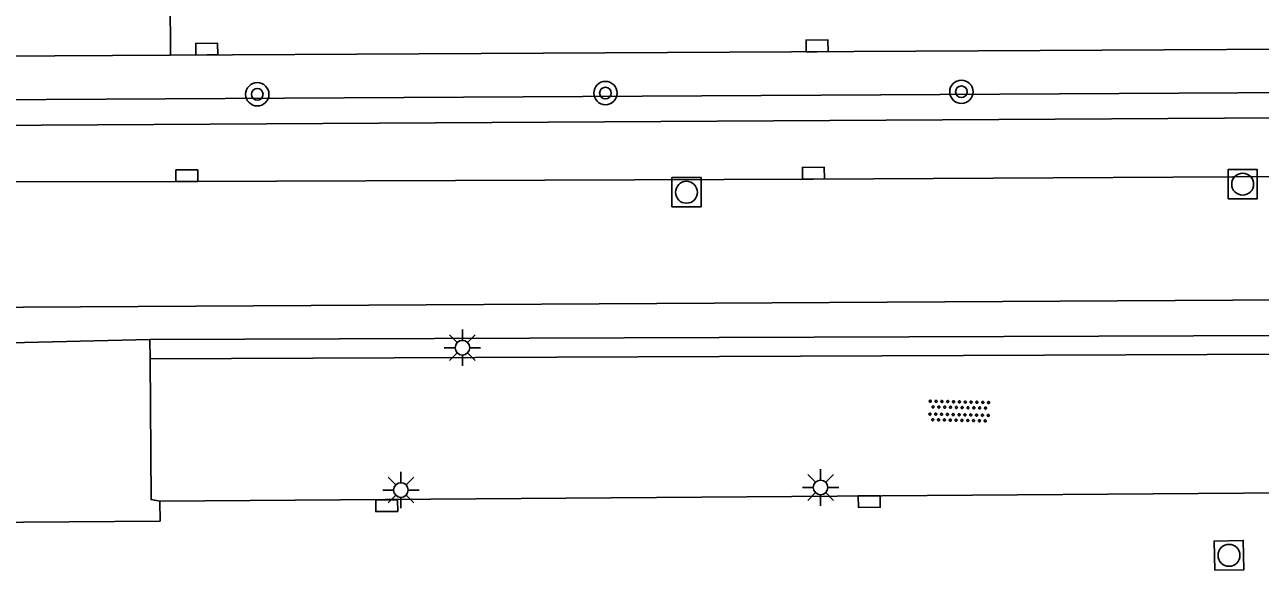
# Model space of a CAD drawing. Extents: x 132994 to 136000, y 393499 to 395512.
# Drawn here: x 133197.84 to 133240.19, y 395026.63 to 395045.32 of the extents above; entities that cross this region are included whole.
import ezdxf

# ---------------------------------------------------------------- set-up
doc = ezdxf.new("R2010")
doc.units = 0
for name, color, linetype in [('gg-knt-verharding', 7, 'Continuous'), ('gg-knt-verharding nz', 7, 'Continuous'), ('gt-grn-groengrens', 7, 'Continuous'), ('gt-grn-weggrens', 7, 'Continuous'), ('gt-symb-boom', 7, 'Continuous'), ('gt-symb-kolk', 7, 'Continuous'), ('gt-symb-lichtmast', 7, 'Continuous'), ('gt-symb-overige verharding', 7, 'Continuous'), ('gt-symb-rioolschacht', 7, 'Continuous')]:
    doc.layers.add(name, color=color, linetype=linetype)

# ---------------------------------------------------------------- blocks, each defined once
blk = doc.blocks.new('gt0-RS')
at = {"layer": 'gt-symb-rioolschacht'}
blk.add_lwpolyline([(-0.5, -0.5), (0.5, -0.5), (0.5, 0.5), (-0.5, 0.5)], close=True, dxfattribs=at)
blk.add_circle((0, 0), 0.375, dxfattribs=at)
blk = doc.blocks.new('gt0-KOLK')
at = {"layer": 'gt-symb-kolk'}
blk.add_lwpolyline([(0, 0), (0.375, 0), (0.375, 0.4), (-0.375, 0.4), (-0.375, 0), (0, 0)], dxfattribs=at)
blk = doc.blocks.new('gt0-LMAST')
at = {"layer": 'gt-symb-lichtmast'}
for p, q in [((-0.182, 0.173), (-0.447, 0.438)), ((-0.005, 0.246), (-0.005, 0.621)), ((0.172, 0.173), (0.437, 0.438)), ((-0.255, -0.004), (-0.63, -0.004)), ((-0.182, -0.181), (-0.447, -0.446)), ((-0.005, -0.254), (-0.005, -0.629)), ((0.437, -0.446), (0.172, -0.181)), ((0.245, -0.004), (0.62, -0.004))]:
    blk.add_line(p, q, dxfattribs=at)
blk.add_circle((-0.005, -0.004), 0.25, dxfattribs=at)
blk = doc.blocks.new('gt0-OVH')
at = {"layer": 'gt-symb-overige verharding'}
for points in [[(-0.972, 0.298), (-0.967, 0.308), (-0.965, 0.319), (-0.966, 0.33), (-0.971, 0.34), (-0.978, 0.348), (-0.988, 0.353), (-0.999, 0.355), (-1.01, 0.354), (-1.02, 0.349), (-1.028, 0.342), (-1.033, 0.332), (-1.035, 0.321), (-1.034, 0.31), (-1.029, 0.3), (-1.022, 0.292), (-1.012, 0.287), (-1.001, 0.285), (-0.99, 0.286), (-0.98, 0.291)], [(-0.872, 0.106), (-0.867, 0.116), (-0.865, 0.126), (-0.866, 0.137), (-0.871, 0.147), (-0.878, 0.156), (-0.888, 0.161), (-0.899, 0.163), (-0.91, 0.162), (-0.92, 0.157), (-0.928, 0.15), (-0.933, 0.14), (-0.935, 0.129), (-0.934, 0.118), (-0.929, 0.108), (-0.922, 0.1), (-0.912, 0.095), (-0.901, 0.092), (-0.89, 0.094), (-0.88, 0.098)], [(-0.772, 0.298), (-0.767, 0.308), (-0.765, 0.319), (-0.766, 0.33), (-0.771, 0.34), (-0.778, 0.348), (-0.788, 0.353), (-0.799, 0.355), (-0.81, 0.354), (-0.82, 0.349), (-0.828, 0.342), (-0.833, 0.332), (-0.835, 0.321), (-0.834, 0.31), (-0.829, 0.3), (-0.822, 0.292), (-0.812, 0.287), (-0.801, 0.285), (-0.79, 0.286), (-0.78, 0.291)], [(-0.672, 0.106), (-0.667, 0.116), (-0.665, 0.126), (-0.666, 0.137), (-0.671, 0.147), (-0.678, 0.156), (-0.688, 0.161), (-0.699, 0.163), (-0.71, 0.162), (-0.72, 0.157), (-0.728, 0.15), (-0.733, 0.14), (-0.735, 0.129), (-0.734, 0.118), (-0.729, 0.108), (-0.722, 0.1), (-0.712, 0.095), (-0.701, 0.092), (-0.69, 0.094), (-0.68, 0.098)], [(-0.572, 0.298), (-0.567, 0.308), (-0.565, 0.319), (-0.566, 0.33), (-0.571, 0.34), (-0.578, 0.348), (-0.588, 0.353), (-0.599, 0.355), (-0.61, 0.354), (-0.62, 0.349), (-0.628, 0.342), (-0.633, 0.332), (-0.635, 0.321), (-0.634, 0.31), (-0.629, 0.3), (-0.622, 0.292), (-0.612, 0.287), (-0.601, 0.285), (-0.59, 0.286), (-0.58, 0.291)], [(-0.472, 0.106), (-0.467, 0.116), (-0.465, 0.126), (-0.466, 0.137), (-0.471, 0.147), (-0.478, 0.156), (-0.488, 0.161), (-0.499, 0.163), (-0.51, 0.162), (-0.52, 0.157), (-0.528, 0.15), (-0.533, 0.14), (-0.535, 0.129), (-0.534, 0.118), (-0.529, 0.108), (-0.522, 0.1), (-0.512, 0.095), (-0.501, 0.092), (-0.49, 0.094), (-0.48, 0.098)], [(-0.372, 0.298), (-0.367, 0.308), (-0.365, 0.319), (-0.366, 0.33), (-0.371, 0.34), (-0.378, 0.348), (-0.388, 0.353), (-0.399, 0.355), (-0.41, 0.354), (-0.42, 0.349), (-0.428, 0.342), (-0.433, 0.332), (-0.435, 0.321), (-0.434, 0.31), (-0.429, 0.3), (-0.422, 0.292), (-0.412, 0.287), (-0.401, 0.285), (-0.39, 0.286), (-0.38, 0.291)], [(-0.272, 0.106), (-0.267, 0.116), (-0.265, 0.126), (-0.266, 0.137), (-0.271, 0.147), (-0.278, 0.156), (-0.288, 0.161), (-0.299, 0.163), (-0.31, 0.162), (-0.32, 0.157), (-0.328, 0.15), (-0.333, 0.14), (-0.335, 0.129), (-0.334, 0.118), (-0.329, 0.108), (-0.322, 0.1), (-0.312, 0.095), (-0.301, 0.092), (-0.29, 0.094), (-0.28, 0.098)], [(-0.172, 0.298), (-0.167, 0.308), (-0.165, 0.319), (-0.166, 0.33), (-0.171, 0.34), (-0.178, 0.348), (-0.188, 0.353), (-0.199, 0.355), (-0.21, 0.354), (-0.22, 0.349), (-0.228, 0.342), (-0.233, 0.332), (-0.235, 0.321), (-0.234, 0.31), (-0.229, 0.3), (-0.222, 0.292), (-0.212, 0.287), (-0.201, 0.285), (-0.19, 0.286), (-0.18, 0.291)], [(-0.072, 0.106), (-0.067, 0.116), (-0.065, 0.126), (-0.066, 0.137), (-0.071, 0.147), (-0.078, 0.156), (-0.088, 0.161), (-0.099, 0.163), (-0.11, 0.162), (-0.12, 0.157), (-0.128, 0.15), (-0.133, 0.14), (-0.135, 0.129), (-0.134, 0.118), (-0.129, 0.108), (-0.122, 0.1), (-0.112, 0.095), (-0.101, 0.092), (-0.09, 0.094), (-0.08, 0.098)], [(0.028, 0.298), (0.033, 0.308), (0.035, 0.319), (0.034, 0.33), (0.029, 0.34), (0.022, 0.348), (0.012, 0.353), (0.001, 0.355), (-0.01, 0.354), (-0.02, 0.349), (-0.028, 0.342), (-0.033, 0.332), (-0.035, 0.321), (-0.034, 0.31), (-0.029, 0.3), (-0.022, 0.292), (-0.012, 0.287), (-0.001, 0.285), (0.01, 0.286), (0.02, 0.291)], [(0.128, 0.106), (0.133, 0.116), (0.135, 0.126), (0.134, 0.137), (0.129, 0.147), (0.122, 0.156), (0.112, 0.161), (0.101, 0.163), (0.09, 0.162), (0.08, 0.157), (0.072, 0.15), (0.067, 0.14), (0.065, 0.129), (0.066, 0.118), (0.071, 0.108), (0.078, 0.1), (0.088, 0.095), (0.099, 0.092), (0.11, 0.094), (0.12, 0.098)], [(0.228, 0.298), (0.233, 0.308), (0.235, 0.319), (0.234, 0.33), (0.229, 0.34), (0.222, 0.348), (0.212, 0.353), (0.201, 0.355), (0.19, 0.354), (0.18, 0.349), (0.172, 0.342), (0.167, 0.332), (0.165, 0.321), (0.166, 0.31), (0.171, 0.3), (0.178, 0.292), (0.188, 0.287), (0.199, 0.285), (0.21, 0.286), (0.22, 0.291)], [(0.328, 0.106), (0.333, 0.116), (0.335, 0.126), (0.334, 0.137), (0.329, 0.147), (0.322, 0.156), (0.312, 0.161), (0.301, 0.163), (0.29, 0.162), (0.28, 0.157), (0.272, 0.15), (0.267, 0.14), (0.265, 0.129), (0.266, 0.118), (0.271, 0.108), (0.278, 0.1), (0.288, 0.095), (0.299, 0.092), (0.31, 0.094), (0.32, 0.098)], [(0.428, 0.298), (0.433, 0.308), (0.435, 0.319), (0.434, 0.33), (0.429, 0.34), (0.422, 0.348), (0.412, 0.353), (0.401, 0.355), (0.39, 0.354), (0.38, 0.349), (0.372, 0.342), (0.367, 0.332), (0.365, 0.321), (0.366, 0.31), (0.371, 0.3), (0.378, 0.292), (0.388, 0.287), (0.399, 0.285), (0.41, 0.286), (0.42, 0.291)], [(0.528, 0.106), (0.533, 0.116), (0.535, 0.126), (0.534, 0.137), (0.529, 0.147), (0.522, 0.156), (0.512, 0.161), (0.501, 0.163), (0.49, 0.162), (0.48, 0.157), (0.472, 0.15), (0.467, 0.14), (0.465, 0.129), (0.466, 0.118), (0.471, 0.108), (0.478, 0.1), (0.488, 0.095), (0.499, 0.092), (0.51, 0.094), (0.52, 0.098)], [(0.628, 0.298), (0.633, 0.308), (0.635, 0.319), (0.634, 0.33), (0.629, 0.34), (0.622, 0.348), (0.612, 0.353), (0.601, 0.355), (0.59, 0.354), (0.58, 0.349), (0.572, 0.342), (0.567, 0.332), (0.565, 0.321), (0.566, 0.31), (0.571, 0.3), (0.578, 0.292), (0.588, 0.287), (0.599, 0.285), (0.61, 0.286), (0.62, 0.291)], [(0.728, 0.106), (0.733, 0.116), (0.735, 0.126), (0.734, 0.137), (0.729, 0.147), (0.722, 0.156), (0.712, 0.161), (0.701, 0.163), (0.69, 0.162), (0.68, 0.157), (0.672, 0.15), (0.667, 0.14), (0.665, 0.129), (0.666, 0.118), (0.671, 0.108), (0.678, 0.1), (0.688, 0.095), (0.699, 0.092), (0.71, 0.094), (0.72, 0.098)], [(0.828, 0.298), (0.833, 0.308), (0.835, 0.319), (0.834, 0.33), (0.829, 0.34), (0.822, 0.348), (0.812, 0.353), (0.801, 0.355), (0.79, 0.354), (0.78, 0.349), (0.772, 0.342), (0.767, 0.332), (0.765, 0.321), (0.766, 0.31), (0.771, 0.3), (0.778, 0.292), (0.788, 0.287), (0.799, 0.285), (0.81, 0.286), (0.82, 0.291)], [(0.928, 0.106), (0.933, 0.116), (0.935, 0.126), (0.934, 0.137), (0.929, 0.147), (0.922, 0.156), (0.912, 0.161), (0.901, 0.163), (0.89, 0.162), (0.88, 0.157), (0.872, 0.15), (0.867, 0.14), (0.865, 0.129), (0.866, 0.118), (0.871, 0.108), (0.878, 0.1), (0.888, 0.095), (0.899, 0.092), (0.91, 0.094), (0.92, 0.098)], [(1.028, 0.298), (1.033, 0.308), (1.035, 0.319), (1.034, 0.33), (1.029, 0.34), (1.022, 0.348), (1.012, 0.353), (1.001, 0.355), (0.99, 0.354), (0.98, 0.349), (0.972, 0.342), (0.967, 0.332), (0.965, 0.321), (0.966, 0.31), (0.971, 0.3), (0.978, 0.292), (0.988, 0.287), (0.999, 0.285), (1.01, 0.286), (1.02, 0.291)], [(-0.972, -0.142), (-0.967, -0.132), (-0.965, -0.121), (-0.966, -0.11), (-0.971, -0.1), (-0.978, -0.092), (-0.988, -0.087), (-0.999, -0.085), (-1.01, -0.086), (-1.02, -0.091), (-1.028, -0.098), (-1.033, -0.108), (-1.035, -0.119), (-1.034, -0.13), (-1.029, -0.14), (-1.022, -0.148), (-1.012, -0.153), (-1.001, -0.155), (-0.99, -0.154), (-0.98, -0.149)], [(-0.872, -0.334), (-0.867, -0.324), (-0.865, -0.314), (-0.866, -0.303), (-0.871, -0.293), (-0.878, -0.284), (-0.888, -0.279), (-0.899, -0.277), (-0.91, -0.278), (-0.92, -0.283), (-0.928, -0.29), (-0.933, -0.3), (-0.935, -0.311), (-0.934, -0.322), (-0.929, -0.332), (-0.922, -0.34), (-0.912, -0.345), (-0.901, -0.348), (-0.89, -0.346), (-0.88, -0.342)], [(-0.772, -0.142), (-0.767, -0.132), (-0.765, -0.121), (-0.766, -0.11), (-0.771, -0.1), (-0.778, -0.092), (-0.788, -0.087), (-0.799, -0.085), (-0.81, -0.086), (-0.82, -0.091), (-0.828, -0.098), (-0.833, -0.108), (-0.835, -0.119), (-0.834, -0.13), (-0.829, -0.14), (-0.822, -0.148), (-0.812, -0.153), (-0.801, -0.155), (-0.79, -0.154), (-0.78, -0.149)], [(-0.672, -0.334), (-0.667, -0.324), (-0.665, -0.314), (-0.666, -0.303), (-0.671, -0.293), (-0.678, -0.284), (-0.688, -0.279), (-0.699, -0.277), (-0.71, -0.278), (-0.72, -0.283), (-0.728, -0.29), (-0.733, -0.3), (-0.735, -0.311), (-0.734, -0.322), (-0.729, -0.332), (-0.722, -0.34), (-0.712, -0.345), (-0.701, -0.348), (-0.69, -0.346), (-0.68, -0.342)], [(-0.572, -0.142), (-0.567, -0.132), (-0.565, -0.121), (-0.566, -0.11), (-0.571, -0.1), (-0.578, -0.092), (-0.588, -0.087), (-0.599, -0.085), (-0.61, -0.086), (-0.62, -0.091), (-0.628, -0.098), (-0.633, -0.108), (-0.635, -0.119), (-0.634, -0.13), (-0.629, -0.14), (-0.622, -0.148), (-0.612, -0.153), (-0.601, -0.155), (-0.59, -0.154), (-0.58, -0.149)], [(-0.472, -0.334), (-0.467, -0.324), (-0.465, -0.314), (-0.466, -0.303), (-0.471, -0.293), (-0.478, -0.284), (-0.488, -0.279), (-0.499, -0.277), (-0.51, -0.278), (-0.52, -0.283), (-0.528, -0.29), (-0.533, -0.3), (-0.535, -0.311), (-0.534, -0.322), (-0.529, -0.332), (-0.522, -0.34), (-0.512, -0.345), (-0.501, -0.348), (-0.49, -0.346), (-0.48, -0.342)], [(-0.372, -0.142), (-0.367, -0.132), (-0.365, -0.121), (-0.366, -0.11), (-0.371, -0.1), (-0.378, -0.092), (-0.388, -0.087), (-0.399, -0.085), (-0.41, -0.086), (-0.42, -0.091), (-0.428, -0.098), (-0.433, -0.108), (-0.435, -0.119), (-0.434, -0.13), (-0.429, -0.14), (-0.422, -0.148), (-0.412, -0.153), (-0.401, -0.155), (-0.39, -0.154), (-0.38, -0.149)], [(-0.272, -0.334), (-0.267, -0.324), (-0.265, -0.314), (-0.266, -0.303), (-0.271, -0.293), (-0.278, -0.284), (-0.288, -0.279), (-0.299, -0.277), (-0.31, -0.278), (-0.32, -0.283), (-0.328, -0.29), (-0.333, -0.3), (-0.335, -0.311), (-0.334, -0.322), (-0.329, -0.332), (-0.322, -0.34), (-0.312, -0.345), (-0.301, -0.348), (-0.29, -0.346), (-0.28, -0.342)], [(-0.172, -0.142), (-0.167, -0.132), (-0.165, -0.121), (-0.166, -0.11), (-0.171, -0.1), (-0.178, -0.092), (-0.188, -0.087), (-0.199, -0.085), (-0.21, -0.086), (-0.22, -0.091), (-0.228, -0.098), (-0.233, -0.108), (-0.235, -0.119), (-0.234, -0.13), (-0.229, -0.14), (-0.222, -0.148), (-0.212, -0.153), (-0.201, -0.155), (-0.19, -0.154), (-0.18, -0.149)], [(-0.072, -0.334), (-0.067, -0.324), (-0.065, -0.314), (-0.066, -0.303), (-0.071, -0.293), (-0.078, -0.284), (-0.088, -0.279), (-0.099, -0.277), (-0.11, -0.278), (-0.12, -0.283), (-0.128, -0.29), (-0.133, -0.3), (-0.135, -0.311), (-0.134, -0.322), (-0.129, -0.332), (-0.122, -0.34), (-0.112, -0.345), (-0.101, -0.348), (-0.09, -0.346), (-0.08, -0.342)], [(0.028, -0.142), (0.033, -0.132), (0.035, -0.121), (0.034, -0.11), (0.029, -0.1), (0.022, -0.092), (0.012, -0.087), (0.001, -0.085), (-0.01, -0.086), (-0.02, -0.091), (-0.028, -0.098), (-0.033, -0.108), (-0.035, -0.119), (-0.034, -0.13), (-0.029, -0.14), (-0.022, -0.148), (-0.012, -0.153), (-0.001, -0.155), (0.01, -0.154), (0.02, -0.149)], [(0.128, -0.334), (0.133, -0.324), (0.135, -0.314), (0.134, -0.303), (0.129, -0.293), (0.122, -0.284), (0.112, -0.279), (0.101, -0.277), (0.09, -0.278), (0.08, -0.283), (0.072, -0.29), (0.067, -0.3), (0.065, -0.311), (0.066, -0.322), (0.071, -0.332), (0.078, -0.34), (0.088, -0.345), (0.099, -0.348), (0.11, -0.346), (0.12, -0.342)], [(0.228, -0.142), (0.233, -0.132), (0.235, -0.121), (0.234, -0.11), (0.229, -0.1), (0.222, -0.092), (0.212, -0.087), (0.201, -0.085), (0.19, -0.086), (0.18, -0.091), (0.172, -0.098), (0.167, -0.108), (0.165, -0.119), (0.166, -0.13), (0.171, -0.14), (0.178, -0.148), (0.188, -0.153), (0.199, -0.155), (0.21, -0.154), (0.22, -0.149)], [(0.328, -0.334), (0.333, -0.324), (0.335, -0.314), (0.334, -0.303), (0.329, -0.293), (0.322, -0.284), (0.312, -0.279), (0.301, -0.277), (0.29, -0.278), (0.28, -0.283), (0.272, -0.29), (0.267, -0.3), (0.265, -0.311), (0.266, -0.322), (0.271, -0.332), (0.278, -0.34), (0.288, -0.345), (0.299, -0.348), (0.31, -0.346), (0.32, -0.342)], [(0.428, -0.142), (0.433, -0.132), (0.435, -0.121), (0.434, -0.11), (0.429, -0.1), (0.422, -0.092), (0.412, -0.087), (0.401, -0.085), (0.39, -0.086), (0.38, -0.091), (0.372, -0.098), (0.367, -0.108), (0.365, -0.119), (0.366, -0.13), (0.371, -0.14), (0.378, -0.148), (0.388, -0.153), (0.399, -0.155), (0.41, -0.154), (0.42, -0.149)], [(0.528, -0.334), (0.533, -0.324), (0.535, -0.314), (0.534, -0.303), (0.529, -0.293), (0.522, -0.284), (0.512, -0.279), (0.501, -0.277), (0.49, -0.278), (0.48, -0.283), (0.472, -0.29), (0.467, -0.3), (0.465, -0.311), (0.466, -0.322), (0.471, -0.332), (0.478, -0.34), (0.488, -0.345), (0.499, -0.348), (0.51, -0.346), (0.52, -0.342)], [(0.628, -0.142), (0.633, -0.132), (0.635, -0.121), (0.634, -0.11), (0.629, -0.1), (0.622, -0.092), (0.612, -0.087), (0.601, -0.085), (0.59, -0.086), (0.58, -0.091), (0.572, -0.098), (0.567, -0.108), (0.565, -0.119), (0.566, -0.13), (0.571, -0.14), (0.578, -0.148), (0.588, -0.153), (0.599, -0.155), (0.61, -0.154), (0.62, -0.149)], [(0.728, -0.334), (0.733, -0.324), (0.735, -0.314), (0.734, -0.303), (0.729, -0.293), (0.722, -0.284), (0.712, -0.279), (0.701, -0.277), (0.69, -0.278), (0.68, -0.283), (0.672, -0.29), (0.667, -0.3), (0.665, -0.311), (0.666, -0.322), (0.671, -0.332), (0.678, -0.34), (0.688, -0.345), (0.699, -0.348), (0.71, -0.346), (0.72, -0.342)], [(0.828, -0.142), (0.833, -0.132), (0.835, -0.121), (0.834, -0.11), (0.829, -0.1), (0.822, -0.092), (0.812, -0.087), (0.801, -0.085), (0.79, -0.086), (0.78, -0.091), (0.772, -0.098), (0.767, -0.108), (0.765, -0.119), (0.766, -0.13), (0.771, -0.14), (0.778, -0.148), (0.788, -0.153), (0.799, -0.155), (0.81, -0.154), (0.82, -0.149)], [(0.928, -0.334), (0.933, -0.324), (0.935, -0.314), (0.934, -0.303), (0.929, -0.293), (0.922, -0.284), (0.912, -0.279), (0.901, -0.277), (0.89, -0.278), (0.88, -0.283), (0.872, -0.29), (0.867, -0.3), (0.865, -0.311), (0.866, -0.322), (0.871, -0.332), (0.878, -0.34), (0.888, -0.345), (0.899, -0.348), (0.91, -0.346), (0.92, -0.342)], [(1.028, -0.142), (1.033, -0.132), (1.035, -0.121), (1.034, -0.11), (1.029, -0.1), (1.022, -0.092), (1.012, -0.087), (1.001, -0.085), (0.99, -0.086), (0.98, -0.091), (0.972, -0.098), (0.967, -0.108), (0.965, -0.119), (0.966, -0.13), (0.971, -0.14), (0.978, -0.148), (0.988, -0.153), (0.999, -0.155), (1.01, -0.154), (1.02, -0.149)]]:
    blk.add_lwpolyline(points, close=True, dxfattribs=at)
blk = doc.blocks.new('gt0-BOOM')
at = {"layer": 'gt-symb-boom'}
for radius in [0.4, 0.2]:
    blk.add_circle((0, 0), radius, dxfattribs=at)

msp = doc.modelspace()

# ---------------------------------------------------------------- linework, layer by layer
at = {"layer": 'gg-knt-verharding'}
for p, q in [((133202.836, 395044.273), (133262.922, 395044.606)), ((133149.129, 395043.976), (133202.836, 395044.273)), ((133202.124, 395034.542), (133253.124, 395034.711)), ((133202.14, 395033.878), (133202.124, 395034.542)), ((133251.462, 395034.08), (133202.14, 395033.878)), ((133251.484, 395029.365), (133202.468, 395029.002))]:
    msp.add_line(p, q, dxfattribs=at)
for points in [[(133334.288, 395040.669), (133326.372, 395040.608), (133286.955, 395040.431), (133265.944, 395040.264), (133224.874, 395040.035), (133203.396, 395039.947), (133183.718, 395039.937)], [(133202.468, 395029.002), (133202.169, 395029.055), (133202.14, 395033.878)]]:
    msp.add_lwpolyline(points, dxfattribs=at)
at = {"layer": 'gg-knt-verharding nz'}
for points in [[(133191.858, 395034.359), (133191.847, 395035.617), (133328.128, 395036.403)], [(133193.099, 395028.251), (133193.057, 395034.326), (133202.124, 395034.542)], [(133193.099, 395028.251), (133202.476, 395028.318), (133202.468, 395029.002)]]:
    msp.add_lwpolyline(points, dxfattribs=at)
at = {"layer": 'gt-grn-groengrens'}
for points in [[(133150.477, 395041.602), (133145.445, 395041.576), (133145.44, 395042.465), (133266.001, 395043.134)], [(133266.001, 395043.134), (133266.006, 395042.284), (133153.966, 395041.62)]]:
    msp.add_lwpolyline(points, dxfattribs=at)
at = {"layer": 'gt-grn-weggrens'}
msp.add_line((133202.836, 395044.273), (133202.785, 395051.392), dxfattribs=at)

# ---------------------------------------------------------------- block references
at = {"layer": 'gt-symb-boom'}
for p in [(133205.81, 395042.937), (133217.745, 395042.98), (133229.947, 395043.024)]:
    msp.add_blockref('gt0-BOOM', p, dxfattribs=at)
at = {"layer": 'gt-symb-kolk'}
for p, rotation in [((133204.08, 395044.285), 0.40106390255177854), ((133225.001, 395044.396), 0.4010639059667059), ((133203.396, 395039.947), 0.23402371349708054), ((133224.874, 395040.035), 0.3147201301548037), ((133210.245, 395029.046), -179.5416435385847), ((133226.789, 395029.188), -179.59893609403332)]:
    msp.add_blockref('gt0-KOLK', p, dxfattribs=dict(at, rotation=rotation))
at = {"layer": 'gt-symb-lichtmast'}
for p in [(133212.847, 395034.261), (133225.126, 395029.474), (133210.74, 395029.386)]:
    msp.add_blockref('gt0-LMAST', p, dxfattribs=at)
at = {"layer": 'gt-symb-overige verharding', "rotation": -1.3175706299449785}
msp.add_blockref('gt0-OVH', (133229.871, 395032.082), dxfattribs=at)
at = {"layer": 'gt-symb-rioolschacht'}
for p in [(133239.589, 395039.857), (133220.522, 395039.582)]:
    msp.add_blockref('gt0-RS', p, dxfattribs=at)
at = {"layer": 'gt-symb-rioolschacht', "rotation": 1.1457628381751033}
msp.add_blockref('gt0-RS', (133239.121, 395027.144), dxfattribs=at)

doc.saveas('drawing.dxf')
